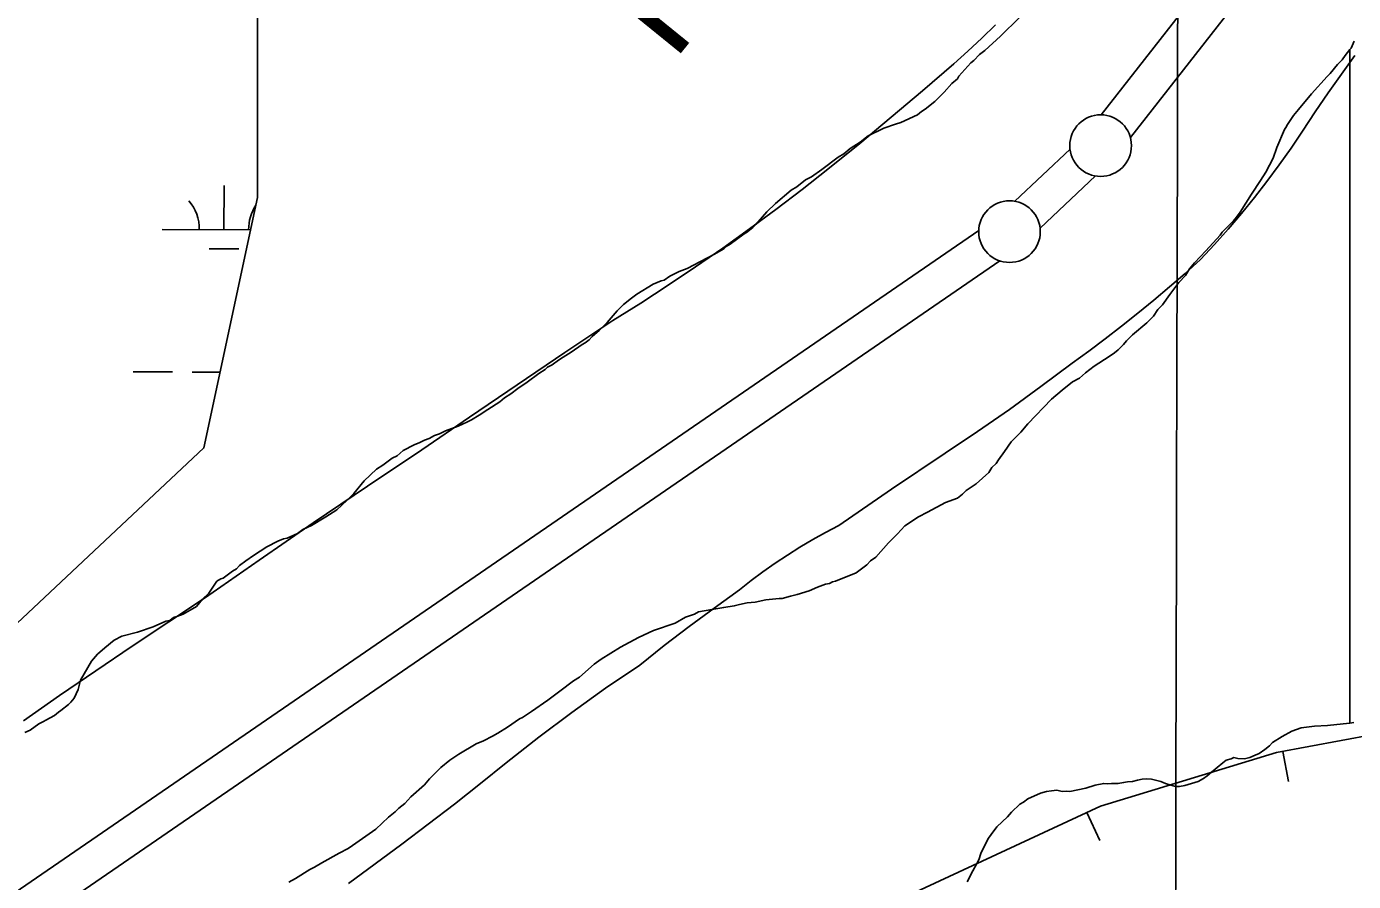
# Model space of a CAD drawing. Extents: x 3177385 to 3215275, y 903885 to 929304.
# Drawn here: x 3196363 to 3197439, y 919328 to 920021 of the extents above; entities that cross this region are included whole.
import ezdxf

# ---------------------------------------------------------------- set-up
doc = ezdxf.new("R2010")
doc.units = 0
for name, color, linetype in [('V-BORW-LINE', 7, 'Continuous'), ('V-GRID-MAJR', 7, 'Continuous'), ('V-LEVE-TOET', 7, 'Continuous'), ('V-SITE-VEGE', 7, 'Continuous'), ('V-SURV-IDEN', 7, 'Continuous'), ('V-SURV-LINE', 7, 'Continuous'), ('V-WETL-SWMP', 7, 'Continuous')]:
    doc.layers.add(name, color=color, linetype=linetype)

msp = doc.modelspace()

# ---------------------------------------------------------------- linework, layer by layer
at = {"layer": 'V-BORW-LINE'}
for p, q in [((3197381.612, 919433.697), (3197386.203, 919409.122)), ((3197222.721, 919384.084), (3197233.24, 919361.405))]:
    msp.add_line(p, q, dxfattribs=at)
for points in [[(3197481.4590000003, 919452.349), (3197376.382, 919432.72)], [(3197376.382, 919432.72), (3197233.616, 919389.137)], [(3197233.616, 919389.137), (3197034.005, 919296.555)]]:
    msp.add_lwpolyline(points, dxfattribs=at)
at = {"layer": 'V-GRID-MAJR'}
msp.add_spline([(3197271.3170000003, 909300.625), (3197285.419, 915360.088), (3197299.528, 921423.0160000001), (3197313.6380000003, 927485.992), (3197313.646, 927489.408)], degree=3, dxfattribs=at)
at = {"layer": 'V-LEVE-TOET'}
for points in [[(3196360.078000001, 919458.5269999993), (3196389.348000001, 919478.8669999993), (3196418.747000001, 919499.0239999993), (3196448.273000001, 919518.9899999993), (3196477.924000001, 919538.7669999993), (3196507.698000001, 919558.3539999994), (3196551.280000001, 919588.7829999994), (3196595.064000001, 919618.9219999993), (3196639.049000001, 919648.7629999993), (3196683.230000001, 919678.3119999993), (3196721.812000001, 919704.7329999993), (3196760.493000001, 919731.0069999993), (3196799.276000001, 919757.1289999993), (3196838.159000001, 919783.1039999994), (3196860.736000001, 919797.2739999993), (3196883.1070000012, 919811.7839999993), (3196905.260000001, 919826.6339999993), (3196927.190000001, 919841.8199999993), (3196948.889000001, 919857.3319999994), (3196970.347000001, 919873.1669999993), (3196991.563000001, 919889.3169999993), (3197012.526000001, 919905.7809999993), (3197038.355000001, 919926.7359999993), (3197063.978000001, 919947.9489999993), (3197089.385000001, 919969.4139999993), (3197114.580000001, 919991.1309999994), (3197126.055000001, 920001.4819999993), (3197137.333000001, 920012.0599999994), (3197148.409000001, 920022.8609999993)], [(3196623.570000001, 919326.6069999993), (3196645.307000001, 919342.3889999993), (3196666.895000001, 919358.3789999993), (3196688.332000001, 919374.5769999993), (3196709.608000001, 919390.9749999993), (3196730.727000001, 919407.5759999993), (3196751.683000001, 919424.3739999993), (3196778.071000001, 919445.1119999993), (3196804.9280000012, 919465.2559999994), (3196832.230000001, 919484.7879999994), (3196859.958000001, 919503.6969999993), (3196879.8400000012, 919519.3969999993), (3196899.950000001, 919534.8059999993), (3196920.280000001, 919549.9249999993), (3196940.824000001, 919564.7439999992), (3196950.253000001, 919572.1499999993), (3196959.882000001, 919579.3129999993), (3196969.702000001, 919586.2319999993), (3196979.703000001, 919592.8919999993), (3196989.873000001, 919599.2899999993), (3197000.203000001, 919605.4189999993), (3197010.683000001, 919611.2749999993), (3197021.302000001, 919616.8489999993), (3197064.248000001, 919646.4139999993), (3197107.609000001, 919675.3709999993), (3197133.852000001, 919692.9469999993), (3197159.779000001, 919710.9939999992), (3197185.377000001, 919729.5059999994), (3197210.635000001, 919748.4699999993), (3197224.168000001, 919758.3109999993), (3197237.562000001, 919768.3439999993), (3197250.817000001, 919778.5699999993), (3197263.926000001, 919788.9839999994), (3197276.886000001, 919799.5819999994), (3197289.690000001, 919810.3649999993), (3197302.339000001, 919821.3239999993), (3197314.827000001, 919832.4589999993), (3197326.142000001, 919844.6649999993), (3197337.198000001, 919857.1229999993), (3197347.986000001, 919869.8239999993), (3197358.497000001, 919882.7599999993), (3197368.724000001, 919895.9219999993), (3197378.6610000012, 919909.2999999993), (3197388.299000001, 919922.8839999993), (3197397.634000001, 919936.6629999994), (3197407.923000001, 919952.2319999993), (3197418.423000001, 919967.6649999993), (3197429.132000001, 919982.9599999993), (3197440.044000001, 919998.1109999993)]]:
    msp.add_lwpolyline(points, dxfattribs=at)
at = {"layer": 'V-SITE-VEGE'}
for points in [[(3196999.364000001, 919899.7149999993), (3197007.629000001, 919905.4369999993), (3197020.978000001, 919915.6109999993), (3197025.430000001, 919918.1529999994), (3197030.518000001, 919922.6049999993), (3197038.781000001, 919927.6929999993), (3197045.140000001, 919932.7799999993), (3197057.856000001, 919939.1389999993), (3197067.3940000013, 919942.3189999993), (3197071.842000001, 919943.5909999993), (3197085.195000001, 919949.9499999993), (3197088.376000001, 919952.4939999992), (3197091.552000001, 919954.4009999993), (3197099.181000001, 919960.7599999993), (3197106.812000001, 919968.3899999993), (3197113.169000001, 919975.3839999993), (3197117.619000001, 919979.1999999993), (3197118.891000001, 919981.1069999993), (3197128.426000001, 919991.9179999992), (3197130.970000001, 919993.8249999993), (3197135.420000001, 919998.9119999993), (3197139.871000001, 920002.0899999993), (3197152.587000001, 920013.5369999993), (3197167.844000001, 920028.7959999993)], [(3197439.346000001, 920009.5249999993), (3197436.919000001, 920004.0629999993), (3197435.848000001, 920002.7229999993), (3197435.848000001, 919456.4929999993), (3197439.145000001, 919457.1539999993)], [(3197435.848000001, 920002.7229999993), (3197432.061000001, 919997.9859999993), (3197429.632000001, 919994.3449999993), (3197425.989000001, 919990.6989999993), (3197419.916000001, 919983.4149999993), (3197417.487000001, 919980.9839999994), (3197404.736000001, 919967.0179999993), (3197394.417000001, 919954.2649999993), (3197390.167000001, 919949.4079999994), (3197385.307000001, 919942.1209999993), (3197384.095000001, 919939.6919999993), (3197382.880000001, 919937.8689999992), (3197376.810000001, 919923.2979999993), (3197373.773000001, 919914.7939999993), (3197367.702000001, 919903.2579999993), (3197363.453000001, 919896.5769999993), (3197356.166000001, 919885.6469999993), (3197347.059000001, 919871.0739999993), (3197344.024000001, 919866.8239999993), (3197341.595000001, 919863.7869999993), (3197332.487000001, 919854.6789999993), (3197330.669000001, 919852.2499999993), (3197319.130000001, 919839.4979999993), (3197310.023000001, 919829.7819999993), (3197305.773000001, 919824.9239999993), (3197302.738000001, 919819.4579999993), (3197297.272000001, 919813.9939999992), (3197289.985000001, 919804.2759999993), (3197283.915000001, 919795.7769999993), (3197280.271000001, 919792.1309999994), (3197276.630000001, 919786.6669999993), (3197271.166000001, 919781.2009999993), (3197259.627000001, 919771.4859999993), (3197254.772000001, 919766.6279999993), (3197252.343000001, 919763.5899999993), (3197248.091000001, 919759.3409999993), (3197245.056000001, 919756.9119999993), (3197240.806000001, 919753.8749999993), (3197228.662000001, 919745.9799999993), (3197221.377000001, 919740.5159999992), (3197216.5190000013, 919736.2639999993), (3197211.0530000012, 919733.2289999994), (3197202.554000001, 919726.5479999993), (3197194.0530000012, 919719.2619999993), (3197174.623000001, 919699.2219999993), (3197169.157000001, 919692.5409999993), (3197161.266000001, 919684.6459999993), (3197155.802000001, 919676.7529999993), (3197150.944000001, 919670.0749999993), (3197149.1240000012, 919667.0379999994), (3197145.4820000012, 919663.9999999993), (3197143.051000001, 919659.7509999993), (3197132.729000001, 919650.6409999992), (3197124.836000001, 919645.1749999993), (3197121.801000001, 919642.1399999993), (3197117.552000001, 919639.1029999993), (3197107.836000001, 919635.4589999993), (3197093.262000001, 919627.5639999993), (3197085.978000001, 919623.9209999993), (3197075.047000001, 919616.6299999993), (3197068.975000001, 919609.9539999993), (3197061.690000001, 919602.6669999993), (3197051.368000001, 919591.1279999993), (3197047.119000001, 919588.0949999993), (3197044.082000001, 919585.0559999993), (3197035.582000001, 919578.3759999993), (3197018.580000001, 919571.6969999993), (3197016.151000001, 919571.0889999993), (3197013.722000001, 919569.8719999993), (3197010.687000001, 919569.2659999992), (3197004.008000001, 919566.8369999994), (3196997.328000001, 919563.8019999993), (3196987.612000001, 919560.7649999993), (3196982.148000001, 919559.5479999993), (3196975.470000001, 919557.7279999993), (3196973.041000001, 919557.7279999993), (3196962.110000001, 919556.5109999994), (3196953.609000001, 919554.6879999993), (3196946.931000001, 919554.0819999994), (3196940.858000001, 919552.8679999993), (3196936.609000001, 919551.6509999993), (3196928.1070000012, 919550.4369999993), (3196918.392000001, 919548.6159999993), (3196907.464000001, 919546.7929999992), (3196904.426000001, 919544.9709999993), (3196897.140000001, 919542.5419999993), (3196888.640000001, 919537.6839999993), (3196871.032000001, 919531.6089999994), (3196858.887000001, 919526.1429999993), (3196844.316000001, 919518.2479999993), (3196828.528000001, 919508.5309999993), (3196823.064000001, 919504.2809999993), (3196810.921000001, 919493.9589999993), (3196806.061000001, 919490.9219999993), (3196795.133000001, 919482.4209999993), (3196785.417000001, 919475.1319999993), (3196772.060000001, 919466.0219999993), (3196764.773000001, 919461.1639999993), (3196762.344000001, 919459.9519999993), (3196752.631000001, 919453.2709999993), (3196744.738000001, 919448.4109999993)], [(3197255.554000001, 919409.0079999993), (3197259.681000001, 919409.3519999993), (3197263.805000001, 919410.3839999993), (3197267.588000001, 919411.0699999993), (3197270.683000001, 919411.4139999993), (3197275.151000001, 919411.0719999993), (3197282.717000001, 919409.3539999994), (3197286.497000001, 919407.6359999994), (3197290.6240000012, 919406.2599999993), (3197294.407000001, 919405.2289999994), (3197297.843000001, 919405.2289999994), (3197301.970000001, 919405.9179999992), (3197312.972000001, 919409.3559999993), (3197317.096000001, 919411.7629999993), (3197320.191000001, 919413.8269999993), (3197323.627000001, 919416.9189999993), (3197332.909000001, 919424.4849999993), (3197335.662000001, 919426.5469999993), (3197339.7860000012, 919427.5789999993), (3197341.851000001, 919428.6109999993), (3197344.943000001, 919427.9229999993), (3197350.444000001, 919427.5789999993), (3197354.915000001, 919428.6109999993), (3197359.039000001, 919430.6759999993), (3197362.476000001, 919432.0499999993), (3197366.947000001, 919435.1419999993), (3197370.727000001, 919438.2389999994), (3197373.134000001, 919440.9869999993), (3197381.041000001, 919445.8039999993), (3197388.948000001, 919449.9289999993), (3197396.512000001, 919452.6819999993), (3197407.169000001, 919454.0579999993), (3197417.827000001, 919454.7459999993), (3197435.706000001, 919456.4639999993), (3197435.848000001, 919456.4929999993), (3197435.848000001, 920002.7229999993)], [(3196401.089000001, 919476.8519999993), (3196404.268000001, 919483.8479999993), (3196405.540000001, 919488.2959999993), (3196406.177000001, 919491.4769999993), (3196415.075000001, 919506.7359999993), (3196420.163000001, 919512.4609999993), (3196425.885000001, 919517.5459999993), (3196433.513000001, 919523.9049999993), (3196439.872000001, 919527.0849999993), (3196452.588000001, 919530.2659999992), (3196465.302000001, 919534.7159999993), (3196475.477000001, 919539.1689999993), (3196478.655000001, 919539.8029999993), (3196481.834000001, 919542.3469999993), (3196484.378000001, 919542.9839999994), (3196489.4650000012, 919544.8909999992), (3196495.187000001, 919548.0709999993), (3196500.272000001, 919551.2499999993), (3196505.359000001, 919556.9739999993), (3196510.444000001, 919562.0589999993), (3196516.801000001, 919571.5989999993), (3196519.980000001, 919573.5049999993), (3196521.889000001, 919574.1399999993), (3196529.518000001, 919579.8639999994), (3196532.696000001, 919581.7729999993), (3196535.240000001, 919584.3149999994), (3196540.327000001, 919588.1299999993), (3196546.682000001, 919592.5819999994), (3196557.491000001, 919599.5759999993), (3196566.3940000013, 919604.0289999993), (3196570.844000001, 919605.9349999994), (3196574.023000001, 919606.5719999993), (3196582.288000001, 919610.3879999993), (3196586.739000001, 919613.5659999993), (3196593.733000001, 919616.7469999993), (3196605.177000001, 919623.7409999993), (3196614.079000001, 919629.4649999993), (3196622.343000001, 919637.0939999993), (3196628.065000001, 919642.8179999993), (3196636.331000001, 919652.9899999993), (3196646.501000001, 919662.5299999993), (3196651.589000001, 919665.7079999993), (3196659.217000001, 919671.4299999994), (3196663.033000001, 919673.3389999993), (3196668.120000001, 919677.7899999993), (3196677.021000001, 919682.2419999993), (3196681.471000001, 919684.1489999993), (3196685.284000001, 919686.0569999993), (3196689.100000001, 919687.3289999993), (3196693.552000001, 919689.8729999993), (3196697.365000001, 919691.1449999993), (3196702.453000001, 919693.6899999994), (3196712.625000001, 919697.5039999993), (3196719.617000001, 919700.6819999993), (3196723.432000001, 919702.5909999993), (3196729.791000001, 919706.4059999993), (3196736.785000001, 919710.8569999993), (3196746.321000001, 919717.2159999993), (3196750.136000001, 919720.3959999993), (3196755.221000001, 919723.5749999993), (3196760.944000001, 919728.0269999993), (3196768.574000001, 919733.1099999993), (3196778.112000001, 919740.1079999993), (3196783.197000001, 919743.2869999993), (3196785.104000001, 919745.1949999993), (3196788.919000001, 919747.1019999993), (3196794.004000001, 919750.9169999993), (3196797.820000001, 919753.4609999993), (3196804.179000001, 919757.2759999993), (3196813.080000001, 919763.6359999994), (3196815.621000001, 919764.9069999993), (3196818.802000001, 919767.4509999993), (3196821.343000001, 919769.9949999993), (3196827.065000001, 919775.0819999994), (3196833.424000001, 919781.4409999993), (3196841.688000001, 919790.9779999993), (3196846.775000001, 919796.0659999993), (3196853.132000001, 919801.1529999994), (3196857.583000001, 919804.3309999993), (3196870.936000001, 919812.5969999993), (3196877.293000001, 919815.1409999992), (3196879.836000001, 919815.7779999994), (3196884.2860000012, 919818.9559999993), (3196891.915000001, 919822.7719999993), (3196898.274000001, 919825.3149999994), (3196909.082000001, 919831.0389999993), (3196920.528000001, 919836.7609999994), (3196928.157000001, 919841.2139999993), (3196930.063000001, 919843.1199999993), (3196933.242000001, 919845.0289999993), (3196939.601000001, 919849.4799999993), (3196945.323000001, 919853.9319999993), (3196946.595000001, 919854.5669999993), (3196951.680000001, 919858.3819999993), (3196954.224000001, 919860.9259999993), (3196963.1240000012, 919871.0999999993), (3196970.116000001, 919878.0939999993), (3196982.832000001, 919888.9039999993), (3196987.284000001, 919891.4469999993), (3196994.276000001, 919897.1689999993), (3196999.364000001, 919899.7149999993)], [(3196361.037000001, 919448.8739999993), (3196365.487000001, 919450.7809999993), (3196372.481000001, 919455.8679999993), (3196376.294000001, 919457.7789999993), (3196378.201000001, 919459.0489999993), (3196385.197000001, 919462.8619999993), (3196388.376000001, 919465.4079999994), (3196390.282000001, 919466.6799999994), (3196396.639000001, 919471.7669999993), (3196398.548000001, 919473.6739999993), (3196401.089000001, 919476.8519999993)], [(3196744.738000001, 919448.4109999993), (3196740.486000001, 919445.9829999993), (3196733.201000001, 919442.3389999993), (3196727.127000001, 919439.9099999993), (3196713.164000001, 919431.4089999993), (3196705.877000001, 919426.5489999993), (3196698.588000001, 919420.4769999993), (3196689.485000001, 919411.3669999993), (3196685.233000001, 919406.5089999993), (3196674.305000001, 919396.7939999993), (3196669.447000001, 919391.3299999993), (3196664.589000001, 919387.6839999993), (3196661.554000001, 919384.6489999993), (3196656.0900000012, 919380.3969999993), (3196645.768000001, 919370.6819999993), (3196626.945000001, 919357.3229999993), (3196623.302000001, 919354.8939999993), (3196616.015000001, 919351.2479999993), (3196602.049000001, 919343.3549999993), (3196595.979000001, 919339.7119999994), (3196592.336000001, 919337.8889999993), (3196580.797000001, 919330.6019999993), (3196575.333000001, 919327.5649999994)], [(3197125.602000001, 919327.8599999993), (3197130.071000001, 919336.7999999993), (3197133.163000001, 919342.2999999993), (3197134.884000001, 919345.7389999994), (3197136.602000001, 919350.8959999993), (3197139.008000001, 919356.0529999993), (3197142.789000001, 919363.2719999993), (3197144.853000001, 919366.3689999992), (3197149.666000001, 919372.5579999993), (3197158.260000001, 919380.4649999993), (3197161.354000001, 919384.2479999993), (3197168.229000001, 919390.7809999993), (3197171.324000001, 919392.4989999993), (3197174.762000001, 919395.2489999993), (3197185.076000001, 919399.7199999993), (3197189.889000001, 919401.0939999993), (3197194.016000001, 919401.7829999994), (3197198.140000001, 919402.1269999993), (3197202.609000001, 919401.0969999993), (3197205.704000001, 919401.4409999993), (3197208.798000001, 919401.0969999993), (3197221.862000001, 919403.8469999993), (3197229.4280000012, 919406.2549999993), (3197236.3030000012, 919407.6319999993), (3197239.395000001, 919407.2879999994), (3197242.492000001, 919407.6319999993), (3197247.993000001, 919407.6319999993), (3197252.462000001, 919408.3199999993), (3197255.554000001, 919409.0079999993)]]:
    msp.add_lwpolyline(points, dxfattribs=at)
at = {"layer": 'V-SURV-LINE'}
for points in [[(3197234.2748573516, 919949.9126596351), (3197697.1893278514, 920541.1925215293)], [(3197720.8226891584, 920522.7137611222), (3197257.9088749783, 919931.4347375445)], [(3197164.099859, 919879.763055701), (3197208.94841434, 919922.1235982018)], [(3197229.5338617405, 919900.300680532), (3197184.685480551, 919857.9403025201)], [(3195508.3808746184, 918739.2412990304), (3197134.9101613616, 919856.1892564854)], [(3197151.887898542, 919831.4555451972), (3195525.3586921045, 918714.5076428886)]]:
    msp.add_lwpolyline(points, dxfattribs=at)
for centre in [(3197233.77005, 919924.9346999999), (3197159.86387, 919855.12901)]:
    msp.add_circle(centre, 25, dxfattribs=at)
at = {"layer": 'V-WETL-SWMP'}
for p, q in [((3196522.6369862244, 919856.6922353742), (3196522.720764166, 919892.6921378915)), ((3196472.6371216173, 919856.808593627), (3196544.2826203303, 919856.6418622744)), ((3196510.6011082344, 919841.2892031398), (3196534.601043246, 919841.2333511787)), ((3196448.9605556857, 919741.4313804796), (3196480.960469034, 919741.3569111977)), ((3196496.960425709, 919741.3196765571), (3196519.5730414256, 919741.2670531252))]:
    msp.add_line(p, q, dxfattribs=at)
msp.add_lwpolyline([(3194868.174000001, 918867.3709999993), (3195071.138000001, 919055.9449999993), (3195332.092000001, 919259.0239999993), (3195564.051000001, 919433.0919999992), (3195694.5280000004, 919563.6429999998), (3195984.4770000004, 919795.7339999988), (3196042.467000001, 919853.7569999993), (3196201.939000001, 919911.7789999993), (3196303.421000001, 919694.1939999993), (3196085.959000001, 919534.6319999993), (3195940.985000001, 919404.0809999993), (3196027.970000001, 919375.0689999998), (3196274.4260000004, 919462.1029999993), (3196506.385000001, 919679.6889999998), (3196549.878000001, 919882.7679999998), (3196549.878000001, 920100.3529999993)], dxfattribs=at)
for centre, radius, start, end in [((3196467.395304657, 919857.2955967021), 35.24628790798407, 359.0948430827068, 40.63850141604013), ((3196577.880877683, 919857.038477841), 35.246287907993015, 146.3073773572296, 180.63849841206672)]:
    msp.add_arc(centre, radius, start, end, dxfattribs=at)

# ---------------------------------------------------------------- texts
at = {"layer": 'V-SURV-IDEN'}
msp.add_text('585+50.2', height=100, rotation=320.9669282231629, dxfattribs=at).set_placement((3196462.3204509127, 920349.144946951))

doc.saveas('drawing.dxf')
